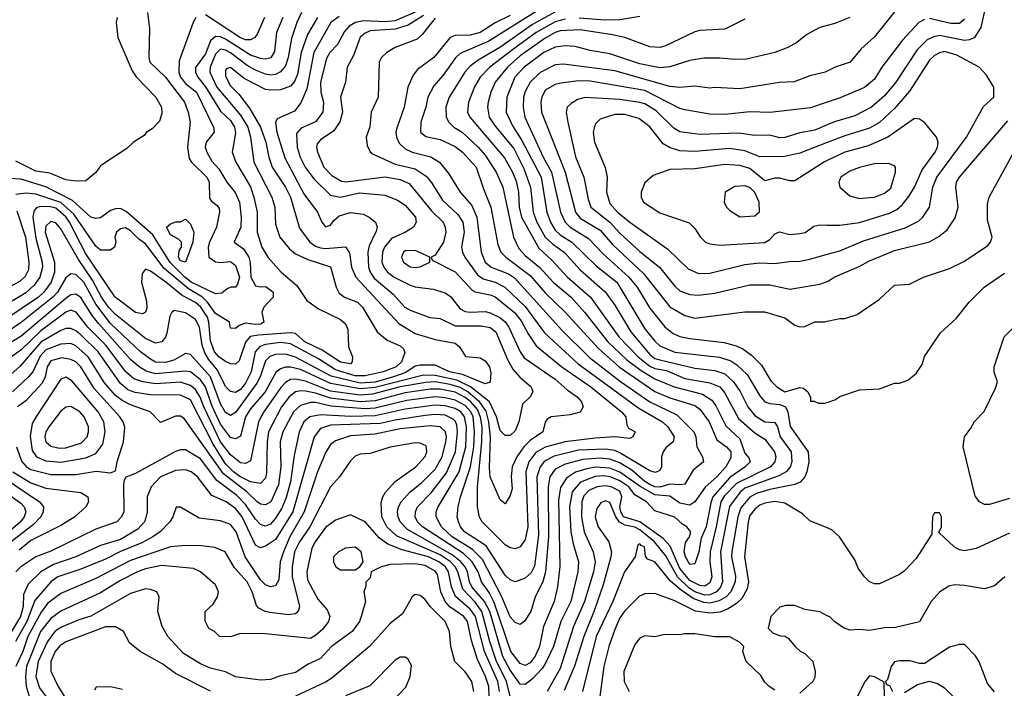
# Model space of a CAD drawing. Header units: inches. Extents: x 1793389 to 1900389, y 320802 to 470796.
# Tile 443 of 656: x 1836766 to 1840709, y 450843 to 453521. Entities that reach past the tile are written whole.
import ezdxf

# ---------------------------------------------------------------- set-up
doc = ezdxf.new("R2010")
doc.units = ezdxf.units.IN
doc.header["$MEASUREMENT"] = 0
doc.layers.add('B8435', color=7, linetype='Continuous')
doc.layers.add('B8445', color=7, linetype='Continuous')

msp = doc.modelspace()

# ---------------------------------------------------------------- linework, layer by layer
at = {"layer": 'B8435', "color": 2}
for points, elevation in [([(1838870, 453576.1), (1838645.1, 453434.9), (1838530, 453385.6), (1838511.5, 453368.5), (1838462, 453298), (1838424.4, 453255.6), (1838400.5, 453210), (1838392.7, 453170), (1838373, 453110), (1838370.8, 453070), (1838392.7, 453052.7), (1838450, 453040.4), (1838510, 453012.4), (1838539.3, 452990), (1838594, 452930), (1838622.8, 452842.8), (1838652.7, 452770), (1838680.6, 452620.6), (1838692.7, 452590), (1838712.7, 452570), (1838810, 452495.8), (1838870, 452426.7), (1838950.4, 452350), (1839083.4, 452203.4), (1839168.6, 452128.6), (1839310, 452031.5), (1839370, 452006.5), (1839470, 451975.3), (1839490, 451961.6), (1839527, 451910), (1839558.5, 451838.6), (1839597.1, 451810), (1839614, 451790), (1839613.7, 451766.3), (1839594, 451730), (1839558, 451690), (1839511.2, 451648.8), (1839470.2, 451589.8), (1839450, 451576.3), (1839410, 451585.1), (1839370, 451612), (1839310, 451617.8), (1839250.9, 451650.9), (1839170, 451708.9), (1839130, 451724), (1839071.8, 451728.2), (1839037.4, 451722.6), (1838992, 451708), (1838955.6, 451684.4), (1838932.4, 451647.6), (1838923.4, 451596.6), (1838928.8, 451331.2), (1838920.4, 451250), (1838906.7, 451190), (1838864.2, 451090), (1838847, 451010), (1838830, 450972.3), (1838810, 450945.1), (1838790, 450934.5), (1838770, 450942.9), (1838733.3, 450990), (1838666.6, 451186.6), (1838646.3, 451226.3), (1838615.1, 451270), (1838601.8, 451310), (1838577.6, 451350), (1838542.7, 451382.7), (1838379.6, 451490), (1838359.6, 451510), (1838349.6, 451530), (1838351.5, 451550), (1838359.6, 451570), (1838413.5, 451626.5), (1838474.6, 451705.5), (1838510.8, 451790), (1838519.8, 451870), (1838516.8, 451896.8), (1838511.4, 451911.4), (1838501.2, 451921.2), (1838470, 451936.4), (1838430, 451939.8), (1838390, 451935.5), (1838270, 451917.4), (1838210, 451903.5), (1838010, 451896.4), (1837970, 451882.9), (1837944.9, 451850), (1837860.2, 451550), (1837790, 451438.4), (1837750, 451411.8), (1837730, 451405.2), (1837710, 451416), (1837656.4, 451530), (1837630, 451563.5), (1837592.3, 451590), (1837534.9, 451614.9), (1837478.4, 451690), (1837452.7, 451710), (1837430, 451717.6), (1837390, 451715.6), (1837330, 451689.6), (1837292.7, 451650), (1837276.4, 451610), (1837276.4, 451550), (1837270, 451522), (1837266, 451510), (1837239.4, 451480.6), (1837170, 451439.1), (1837090, 451414.7), (1836990.2, 451369.8), (1836901.5, 451338.5), (1836850.2, 451309.8), (1836800.2, 451259.8), (1836781.6, 451218.4), (1836779, 451170), (1836769.3, 451130), (1836708.2, 451030)], 398), ([(1837820.3, 453530), (1837794.9, 453470), (1837786.9, 453393.1), (1837771.4, 453368.6), (1837750, 453362.4), (1837730, 453364.7), (1837690, 453378.9), (1837590, 453442.8), (1837570, 453452.2), (1837550, 453453.3), (1837530, 453436), (1837510, 453383.7), (1837470.3, 453329.7), (1837470.3, 453310), (1837478.7, 453290), (1837510, 453252.2), (1837570, 453154.9), (1837610, 453117.6), (1837625.7, 453090), (1837630, 453066), (1837616.3, 452990), (1837632, 452950), (1837690, 452850.7), (1837703.1, 452810), (1837717.1, 452750), (1837716.4, 452670), (1837734.9, 452610), (1837759.3, 452570), (1837813, 452510), (1837876, 452456), (1837916.1, 452396.1), (1837962.4, 452362.4), (1838050, 452320.7), (1838070, 452302.8), (1838079.9, 452279.9), (1838083, 452210), (1838098.4, 452170), (1838098, 452150), (1838090, 452142.9), (1838050, 452149.7), (1837976.6, 452196.6), (1837908, 452230), (1837870, 452264.2), (1837850, 452266), (1837722.3, 452257.7), (1837688.4, 452251.6), (1837670.2, 452229.8), (1837644.9, 452155.1), (1837630, 452141.2), (1837610, 452142), (1837590, 452151.2), (1837563.5, 452170), (1837545.6, 452190), (1837530, 452234), (1837523.8, 452310), (1837518.2, 452330), (1837490.9, 452370), (1837470, 452388.4), (1837415.9, 452415.9), (1837351.6, 452470), (1837290, 452514), (1837270, 452521.2), (1837256.3, 452503.7), (1837253.4, 452470), (1837273.8, 452393.8), (1837274.4, 452365.6), (1837270, 452349), (1837257.1, 452342.9), (1837230, 452347.8), (1837147.8, 452410), (1837030, 452582.4), (1836965.6, 452710), (1836951, 452731), (1836910, 452765.6), (1836889.2, 452770.8), (1836847.9, 452772.1), (1836833.3, 452766.7), (1836824, 452756), (1836818.3, 452730), (1836830, 452646), (1836855.2, 452550), (1836856.5, 452530), (1836846, 452490), (1836823.1, 452456.9), (1836790, 452427.2), (1836570, 452293.7)], 366), ([(1837278, 453550), (1837285.4, 453485.4), (1837282.8, 453370), (1837286.8, 453350), (1837350, 453290.6), (1837425.5, 453190), (1837440.4, 453150), (1837448.2, 453110), (1837438.4, 453010), (1837444.7, 452964.7), (1837453.4, 452950), (1837514.6, 452890), (1837524, 452870), (1837526.1, 452806.1), (1837533.3, 452793.3), (1837556, 452776), (1837564.1, 452764.1), (1837566.4, 452750), (1837554.4, 452690), (1837525.3, 452630), (1837520.3, 452610), (1837523, 452570), (1837550, 452550.4), (1837570, 452547.7), (1837610, 452551.8), (1837630, 452536.3), (1837645.5, 452490), (1837638.5, 452461.5), (1837630, 452449.2), (1837611, 452449), (1837596.9, 452443.1), (1837574.9, 452425.1), (1837550, 452422.9), (1837452.8, 452470), (1837426.6, 452490), (1837368.8, 452548.8), (1837299, 452659), (1837192.5, 452752.5), (1837170, 452764.5), (1837150, 452763.7), (1837130, 452756), (1837090, 452727.3), (1837070, 452725.1), (1837050, 452729.6), (1836976.9, 452796.9), (1836870, 452851), (1836770, 452881.7), (1836650, 452889.2)], 358), ([(1838045.9, 453534.1), (1838012.4, 453510), (1837943.6, 453390), (1837915.6, 453244.4), (1837892.2, 453187.8), (1837866.2, 453153.8), (1837796.8, 453123.2), (1837790.5, 453109.5), (1837795.3, 453070), (1837827.9, 452967.9), (1837903.7, 452823.7), (1837958, 452750), (1837976, 452710), (1837990, 452691.3), (1838010, 452698), (1838023.3, 452716.7), (1838045.3, 452734.7), (1838090, 452748.4), (1838141.7, 452741.7), (1838166, 452730), (1838191.3, 452710), (1838197.3, 452690), (1838193.7, 452673.7), (1838165.4, 452614.6), (1838159.5, 452590), (1838162.6, 452530), (1838168.8, 452510), (1838185.7, 452485.7), (1838261.8, 452421.8), (1838307.7, 452370), (1838330, 452358), (1838408.7, 452328.7), (1838450, 452323.8), (1838510, 452295.3), (1838614.4, 452294.4), (1838650, 452288), (1838672.2, 452270), (1838719.9, 452159.9), (1838741.5, 452121.5), (1838768.8, 452088.8), (1838814, 452050), (1838820.7, 452030), (1838810.7, 452010), (1838779.1, 451980.9), (1838765.5, 451910), (1838750, 451874), (1838730, 451856), (1838710, 451856), (1838690, 451875.3), (1838675.8, 451930), (1838647.7, 451990), (1838570.9, 452050.9), (1838516.9, 452076.9), (1838430, 452095.2), (1838383.5, 452096.5), (1838190, 452047.5), (1838130, 452042.2), (1838010, 452063.2), (1837890, 452119.8), (1837850.3, 452129.7), (1837830, 452129.7), (1837810, 452123), (1837792.2, 452107.8), (1837749.3, 452030.7), (1837690, 451962.4), (1837670.3, 451930), (1837650, 451853.2), (1837630, 451842), (1837610, 451847.6), (1837570, 451900.5), (1837535.6, 451975.6), (1837509.9, 452049.9), (1837490, 452078.3), (1837449.8, 452109.8), (1837430, 452113.5), (1837310, 452101.8), (1837272.7, 452112.7), (1837244.5, 452130), (1837210, 452160.5), (1837082.4, 452302.4), (1837055.7, 452335.7), (1837010, 452407.6), (1836990, 452421.6), (1836970, 452418.7), (1836950, 452404.4), (1836770, 452252.4), (1836656, 452184)], 378), ([(1838350, 453550.6), (1838270, 453516.5), (1838230, 453511.7), (1838144.1, 453515.9), (1838111.1, 453508.9), (1838085.2, 453494.8), (1838066.9, 453473.1), (1838038.7, 453421.3), (1838008.4, 453390), (1837994.7, 453365.3), (1837970.4, 453270), (1837972.2, 453230), (1837982, 453190), (1837979.5, 453150), (1837950, 453111.8), (1837893.3, 453086.7), (1837874.4, 453065.6), (1837877, 453010), (1837888.9, 452970), (1837908.8, 452930), (1837943.9, 452883.9), (1838010, 452818), (1838050, 452810.3), (1838126.7, 452826.7), (1838230, 452818.4), (1838278.5, 452798.6), (1838310, 452778.4), (1838350.4, 452730), (1838353.4, 452710), (1838342.8, 452690), (1838311, 452670), (1838254.9, 452645.1), (1838227.2, 452610), (1838218.9, 452590), (1838216.5, 452550), (1838223.7, 452530), (1838239.3, 452510), (1838264.9, 452490), (1838330, 452457), (1838350, 452450.4), (1838421.1, 452441.1), (1838470, 452427.3), (1838491.8, 452411.8), (1838530, 452363), (1838550, 452352.7), (1838570, 452348.8), (1838630, 452352.2), (1838650, 452347.4), (1838688.4, 452328.4), (1838710.2, 452310.2), (1838725.3, 452290), (1838770.4, 452190), (1838786.8, 452166.8), (1838910, 452081.3), (1838958.3, 452038.3), (1838999.1, 452010), (1839016.3, 451990), (1839022.8, 451970), (1839010, 451949), (1838970, 451938), (1838894, 451930), (1838878.8, 451921.2), (1838870.7, 451909.3), (1838860.7, 451870), (1838810, 451835.1), (1838784.9, 451810), (1838756.4, 451770), (1838738, 451730), (1838734.4, 451690), (1838738, 451642), (1838730, 451615.3), (1838710, 451582), (1838690, 451598), (1838649.7, 451690), (1838647, 451727), (1838651.9, 451848.1), (1838644.7, 451910), (1838633.5, 451953.5), (1838609, 451989), (1838561.2, 452030), (1838530, 452047.9), (1838490, 452060.2), (1838430, 452069.9), (1838392.1, 452067.9), (1838290, 452049.9), (1838179.1, 452020.9), (1838130, 452017.6), (1838010, 452033.6), (1837910, 452073.5), (1837870, 452081.5), (1837850, 452079.7), (1837830, 452068), (1837811.9, 452048.1), (1837744.2, 451950), (1837722, 451910), (1837690, 451754), (1837670, 451742.9), (1837650, 451746), (1837610, 451778), (1837570, 451829.7), (1837503.2, 451970), (1837489.2, 452009.2), (1837470, 452039.7), (1837450, 452055.1), (1837410, 452069.7), (1837310, 452062.4), (1837259, 452070), (1837222.9, 452082.9), (1837191.2, 452110), (1837110, 452218.9), (1837038.3, 452290), (1836991.5, 452350), (1836970, 452357.4), (1836950, 452349.7), (1836850, 452274.2), (1836770, 452196.9), (1836670, 452127.8)], 382), ([(1837894.4, 453550), (1837875.3, 453510), (1837854.1, 453445.9), (1837840.9, 453370), (1837830, 453336), (1837810, 453311.8), (1837790, 453301.3), (1837770, 453298.9), (1837750, 453303.1), (1837710, 453318.5), (1837677.1, 453337.1), (1837610, 453388.6), (1837590, 453399.2), (1837570, 453402.6), (1837550, 453382.9), (1837529, 453330), (1837527.6, 453310), (1837555.2, 453250), (1837650, 453138.7), (1837679.6, 453090), (1837690.3, 453049.7), (1837703.1, 452950), (1837775.8, 452810), (1837787, 452770), (1837790, 452702), (1837808, 452650), (1837844.8, 452604.8), (1837870, 452583), (1837919.9, 452559.9), (1838010.4, 452530.4), (1838033.4, 452450), (1838045.3, 452425.3), (1838066, 452410), (1838119.1, 452390), (1838138.4, 452370), (1838197.3, 452270), (1838237.3, 452237.3), (1838290, 452214.9), (1838302.8, 452202.8), (1838308, 452188), (1838295.3, 452150), (1838273, 452130), (1838221, 452110), (1838150, 452094.3), (1838110, 452095), (1838030, 452118), (1837962, 452162), (1837850, 452222), (1837810, 452227.8), (1837750, 452220.4), (1837727.5, 452212.5), (1837709.3, 452190.7), (1837692.3, 452110), (1837670, 452064.7), (1837650, 452039.7), (1837630, 452027.6), (1837610, 452032), (1837590, 452052), (1837557.6, 452117.6), (1837521.3, 452161.3), (1837506.8, 452186.8), (1837496.9, 452216.9), (1837485.7, 452290), (1837470, 452320.7), (1837430, 452347), (1837384.4, 452355.6), (1837373.2, 452346.8), (1837366.4, 452333.6), (1837355.1, 452264.9), (1837350, 452249), (1837334.8, 452230), (1837310, 452225.1), (1837270, 452244.2), (1837150, 452339.7), (1837121.5, 452370), (1837093.3, 452410), (1837057.9, 452477.9), (1837000.7, 452560.7), (1836930, 452683.7), (1836910, 452706.6), (1836890, 452712), (1836870, 452694), (1836867.7, 452670), (1836904.9, 452550), (1836905.2, 452510), (1836891.5, 452470), (1836862.6, 452430), (1836841.3, 452410), (1836710, 452321.1)], 370), ([(1837958, 453530), (1837918.9, 453461.1), (1837892.7, 453390), (1837877.8, 453302.2), (1837866.5, 453273.5), (1837850, 453254), (1837810, 453240.5), (1837770, 453238), (1837750, 453241.6), (1837664.8, 453284.7), (1837610, 453329.2), (1837595.3, 453324.7), (1837590, 453318), (1837590, 453294), (1837610, 453256.3), (1837643, 453223), (1837686.2, 453166.2), (1837730.2, 453090.2), (1837751.7, 453030), (1837763.1, 452970), (1837777, 452930), (1837830, 452850.6), (1837850.3, 452810), (1837886.3, 452686.3), (1837928.2, 452630), (1837950, 452613.7), (1837970, 452607.4), (1837990, 452604.9), (1838070.5, 452610.5), (1838086.4, 452586.4), (1838095.3, 452530), (1838112.4, 452490), (1838284, 452304), (1838350, 452263.7), (1838430, 452239.3), (1838510, 452224.9), (1838527.3, 452210), (1838551.3, 452171.3), (1838610, 452166.8), (1838630, 452154), (1838647.3, 452130), (1838653.2, 452106.8), (1838650.4, 452069.6), (1838630, 452062), (1838539.3, 452099.3), (1838486.6, 452110), (1838430, 452137.6), (1838370, 452137.4), (1838350, 452133.3), (1838312.8, 452107.2), (1838262.4, 452090), (1838190, 452068.8), (1838130, 452065.3), (1838012.7, 452092.7), (1837870, 452169.8), (1837830, 452181), (1837790, 452179.7), (1837768.2, 452171.8), (1837750, 452154.5), (1837729.1, 452090), (1837715.5, 452064.5), (1837630, 451947.3), (1837610, 451935.6), (1837590, 451947.3), (1837570, 451982.9), (1837530.5, 452090.5), (1837450, 452179.3), (1837430, 452183.7), (1837383, 452157), (1837350, 452147.2), (1837310, 452149.7), (1837290, 452161.3), (1837249.6, 452190), (1837130, 452304), (1837070, 452381.3), (1837023.1, 452470), (1836990, 452500.5), (1836970, 452502.9), (1836950, 452487), (1836916.5, 452430), (1836898.3, 452410), (1836771.7, 452308.3), (1836712.6, 452267.4)], 374), ([(1838382.6, 453537.4), (1838321.7, 453498.3), (1838270, 453482.4), (1838170, 453475.8), (1838150, 453467.3), (1838129, 453451), (1838102.8, 453377.2), (1838077.3, 453330), (1838070.8, 453270), (1838050.7, 453210), (1838058, 453150), (1838048.2, 453111.8), (1838023.8, 453076.2), (1837970, 453039.3), (1837956.8, 453023.2), (1837954, 453010), (1837958, 452990), (1837984.4, 452930), (1838016.5, 452896.5), (1838054.4, 452874.4), (1838072, 452872), (1838230, 452891.8), (1838290, 452881.3), (1838325.3, 452865.3), (1838415.3, 452755.3), (1838461.6, 452710), (1838470.4, 452690), (1838472.2, 452670), (1838463, 452630), (1838430, 452578), (1838414, 452570), (1838418, 452558), (1838510, 452510.5), (1838577.7, 452437.7), (1838590.3, 452430.3), (1838650, 452418.7), (1838670, 452410.4), (1838747.5, 452347.5), (1838774.2, 452314.2), (1838802.4, 452262.4), (1838834.9, 452214.9), (1838937.1, 452130), (1839052.7, 452050), (1839176.3, 451950), (1839194, 451930), (1839198, 451898), (1839204.7, 451884.7), (1839231.3, 451870), (1839222, 451850), (1839210, 451844), (1839149.6, 451849.6), (1839070, 451844.7), (1838950, 451829.8), (1838870, 451808.5), (1838832.9, 451787.1), (1838805.2, 451750), (1838792.6, 451710), (1838801.1, 451490), (1838790, 451439), (1838770, 451409), (1838750, 451401.2), (1838730, 451405.2), (1838710, 451417.2), (1838618, 451510), (1838608, 451528), (1838599.6, 451570), (1838598.9, 451650), (1838617.3, 451830), (1838617.5, 451890), (1838611.6, 451928.4), (1838599.3, 451959.3), (1838572.4, 451990), (1838550, 452008.3), (1838510, 452029), (1838450, 452040.6), (1838410, 452041), (1838310, 452026), (1838190, 451994.9), (1838130, 451990.6), (1838010, 452004.5), (1837950, 452025.3), (1837910, 452032.9), (1837890, 452034.5), (1837870, 452029.7), (1837844.9, 452010), (1837814.9, 451970), (1837762.3, 451870), (1837756.5, 451830), (1837754.7, 451705.3), (1837750, 451684), (1837730, 451662.9), (1837690.4, 451669.6), (1837650, 451689.8), (1837622.3, 451710), (1837590, 451742.2), (1837541.1, 451821.1), (1837450, 451998.9), (1837410, 452016.9), (1837290, 452018.5), (1837227.7, 452027.7), (1837198.8, 452038.8), (1837170, 452063.6), (1837080.5, 452190), (1837010, 452258.3), (1836990, 452274.7), (1836970, 452283.5), (1836950, 452283.5), (1836930, 452275.4), (1836850.8, 452229.2), (1836767.4, 452132.6), (1836730, 452099.7)], 386), ([(1838430, 453527.3), (1838378.3, 453461.7), (1838357.3, 453442.7), (1838270, 453409.3), (1838236, 453390), (1838214.8, 453370), (1838204.9, 453350), (1838202, 453210), (1838174, 453150), (1838168, 453092), (1838154, 453050), (1838156.8, 453016.8), (1838170, 452991.3), (1838182, 452982), (1838270, 452942.6), (1838350, 452923.1), (1838393.5, 452893.5), (1838414, 452870), (1838458.5, 452798.6), (1838519.9, 452739.9), (1838540.4, 452710), (1838546.4, 452670), (1838535.8, 452610), (1838539.5, 452590), (1838548.5, 452570), (1838598.8, 452498.8), (1838622.6, 452482.6), (1838670.7, 452470), (1838709.2, 452449.2), (1838790, 452372.2), (1838867.2, 452267.2), (1839003, 452143), (1839245.4, 451965.4), (1839340.5, 451910), (1839361.6, 451890), (1839386.8, 451850), (1839382.8, 451830), (1839353.7, 451806.3), (1839342.8, 451790), (1839336.3, 451770), (1839336.3, 451730), (1839330, 451715.3), (1839312.1, 451707.9), (1839290, 451714), (1839170, 451786.6), (1839150, 451795.1), (1839110, 451801.2), (1839003.2, 451796.8), (1838906.8, 451773.2), (1838867.7, 451752.3), (1838850, 451729.4), (1838836.5, 451690), (1838844.1, 451455.9), (1838827.5, 451332.5), (1838814.7, 451305.3), (1838790, 451284.5), (1838750, 451269.2), (1838730, 451277.2), (1838710, 451296), (1838633.4, 451413.4), (1838547.6, 451470), (1838531.6, 451490), (1838522.9, 451510), (1838518.4, 451530), (1838522.4, 451570), (1838531.2, 451610), (1838571.6, 451730), (1838584.5, 451810), (1838586.8, 451870), (1838581.4, 451930), (1838573.2, 451950), (1838550, 451975.3), (1838510, 451997.5), (1838470, 452006.8), (1838430, 452009.8), (1838316.3, 451996.3), (1838190, 451965.2), (1838150, 451961.7), (1838012.7, 451972.7), (1837950, 451987.4), (1837930, 451987.2), (1837890, 451975.8), (1837862.6, 451950), (1837820.3, 451870), (1837808.9, 451830), (1837811.4, 451730), (1837801.8, 451658.2), (1837772, 451590), (1837750, 451577.6), (1837730, 451580.5), (1837717, 451590), (1837675.8, 451630), (1837582.3, 451702.3), (1837424.1, 451924.1), (1837410, 451933.2), (1837390, 451932.7), (1837330, 451908), (1837288.7, 451950), (1837210, 451978.3), (1837175.8, 451995.8), (1837150, 452015.8), (1837105.8, 452065.8), (1837039.7, 452170), (1836990, 452214.3), (1836970, 452223.5), (1836930, 452221.7), (1836870, 452198), (1836847.1, 452172.9), (1836818, 452110), (1836801.3, 452090), (1836737.1, 452030)], 390), ([(1838908.8, 453551.2), (1838819, 453501), (1838688.5, 453410), (1838602, 453358), (1838570, 453334), (1838548.4, 453310), (1838486.4, 453210), (1838473, 453170), (1838473.4, 453130), (1838484, 453110), (1838504.9, 453090), (1838538, 453070), (1838602.4, 453010), (1838630, 452978), (1838674.4, 452910), (1838701.1, 452850), (1838743.1, 452650), (1838764.8, 452604.8), (1838790, 452575.8), (1838848.4, 452528.4), (1838902.4, 452470), (1838974.4, 452410), (1839028.5, 452350), (1839121.1, 452230), (1839198, 452158), (1839255.3, 452115.3), (1839310, 452082.8), (1839386.8, 452050), (1839501, 452021), (1839537.6, 451997.6), (1839554.3, 451974.3), (1839594.4, 451894.4), (1839650, 451842), (1839670, 451784.7), (1839686.4, 451766.4), (1839690.8, 451750), (1839670.8, 451730), (1839610, 451687.1), (1839542.4, 451610), (1839533.6, 451586.4), (1839514.9, 451490), (1839495.1, 451444.9), (1839486, 451390), (1839470, 451342), (1839450, 451339.3), (1839432, 451370), (1839427.1, 451390), (1839432.7, 451427.3), (1839448.7, 451450), (1839454, 451470), (1839438, 451490), (1839420.1, 451500.1), (1839390, 451529), (1839310, 451554), (1839276, 451590), (1839230, 451618.4), (1839205.1, 451650), (1839170, 451673.3), (1839130.5, 451690.5), (1839105.8, 451694.2), (1839070, 451691.7), (1839011.8, 451668.2), (1838979, 451630), (1838967.9, 451570), (1838972.7, 451470), (1838982.2, 451422.2), (1839004.4, 451350), (1839001.3, 451310), (1838972.9, 451190), (1838933.1, 451110), (1838903.6, 451010), (1838873.5, 450946.5), (1838857.8, 450922.2), (1838819.5, 450880.5), (1838790, 450858.7), (1838770, 450859.6), (1838730, 450915.1), (1838700.3, 450970), (1838649, 451150), (1838627.8, 451190), (1838576.8, 451250), (1838566.8, 451270), (1838559.3, 451310), (1838549.8, 451330), (1838531.5, 451351.5), (1838497.5, 451377.5), (1838318.8, 451478.8), (1838289.8, 451509.8), (1838281.3, 451530), (1838278.7, 451550), (1838282.4, 451570), (1838293.6, 451590), (1838329.6, 451630), (1838374.7, 451665.3), (1838430, 451721.3), (1838458, 451770), (1838472.3, 451830), (1838474.8, 451850), (1838471.1, 451870), (1838449.7, 451889.7), (1838410, 451894.5), (1838290, 451882), (1838190, 451861), (1838090, 451854.7), (1838030, 451834), (1838010, 451819.3), (1837991.8, 451788.2), (1837958.9, 451710), (1837904.7, 451550), (1837848, 451450), (1837822.3, 451390), (1837808.7, 451350), (1837803.1, 451276.9), (1837790, 451253.2), (1837770, 451249.2), (1837750, 451257), (1837730, 451277), (1837668.9, 451368.9), (1837632.8, 451470), (1837610, 451499.5), (1837570, 451514), (1837483.9, 451523.9), (1837410, 451568.7), (1837392, 451568), (1837378.8, 451530), (1837366.8, 451510), (1837327.7, 451470), (1837299.1, 451450), (1837254.8, 451425.2), (1837169.3, 451390.7), (1837110, 451360.5), (1837010, 451319.7), (1836919.1, 451290), (1836890, 451269.6), (1836825.8, 451194.2), (1836793.8, 451110), (1836749.2, 451030)], 402), ([(1837156.3, 453530), (1837152.7, 453510), (1837159.3, 453450), (1837216.1, 453316.1), (1837232.5, 453292.5), (1837310.6, 453210), (1837334, 453170), (1837335.3, 453144.7), (1837325.4, 453114.6), (1837296.9, 453083.1), (1837271.6, 453068.4), (1837263.6, 453056.4), (1837222, 453030), (1837195.3, 453004.7), (1837090, 452935.3), (1837070, 452908.7), (1837030, 452875.3), (1836990, 452874), (1836950, 452879.3), (1836886.3, 452906.3), (1836830, 452914), (1836750, 452954)], 354), ([(1837470.7, 453530), (1837460.5, 453510), (1837403.8, 453356.2), (1837402.7, 453310), (1837410.3, 453290), (1837430, 453265.3), (1837474.3, 453230), (1837542, 453090), (1837544, 453070), (1837512.4, 453030), (1837508.5, 453010), (1837515.3, 452990), (1837534.8, 452954.8), (1837563.6, 452923.6), (1837595.5, 452870), (1837629, 452829), (1837645.7, 452790), (1837653.4, 452730), (1837652, 452690), (1837624.7, 452630), (1837662.6, 452602.6), (1837683.1, 452570), (1837688.7, 452548.7), (1837691.8, 452490), (1837710, 452455.5), (1837730, 452450.4), (1837752, 452452), (1837780.7, 452430), (1837780.7, 452410), (1837743, 452370), (1837734.9, 452350), (1837744, 452310), (1837730, 452301.6), (1837710, 452299.7), (1837670, 452304.7), (1837644.4, 452295.6), (1837630, 452284), (1837610, 452286), (1837606, 452310), (1837550, 452344.4), (1837518.2, 452390), (1837498.5, 452410), (1837442.2, 452442.2), (1837344.6, 452524.6), (1837270, 452622.9), (1837242.3, 452642.2), (1837210, 452675.6), (1837190, 452687), (1837170, 452683.7), (1837154, 452670), (1837146.8, 452650), (1837150.7, 452630), (1837146, 452610), (1837130, 452597.2), (1837090, 452598), (1837070, 452613.2), (1836982.1, 452742.1), (1836930, 452789), (1836830, 452821.4), (1836790, 452826.3), (1836750, 452820.9)], 362), ([(1838730, 453537.7), (1838670, 453508.4), (1838610, 453469.7), (1838570, 453458.3), (1838510, 453457), (1838490.4, 453449.6), (1838424.9, 453370), (1838359, 453321), (1838342, 453298), (1838320.7, 453250), (1838306, 453170), (1838277.1, 453090), (1838272.7, 453070), (1838274.9, 453050), (1838285.8, 453025.9), (1838310, 453003.8), (1838338, 452990), (1838411.9, 452971.9), (1838446.8, 452950), (1838484, 452904), (1838530.5, 452830), (1838576.5, 452776.5), (1838596.9, 452730), (1838614, 452590), (1838630.3, 452550.3), (1838654, 452530), (1838723.4, 452503.4), (1838747.4, 452487.4), (1838937.4, 452277.4), (1839048.4, 452168.4), (1839171.8, 452071.8), (1839290, 451990.3), (1839397.8, 451937.8), (1839466, 451870), (1839474.4, 451850), (1839478, 451810), (1839501, 451770), (1839504.7, 451750), (1839462.8, 451717.2), (1839430, 451661.2), (1839410, 451658), (1839370, 451661.1), (1839330, 451648.1), (1839310, 451649.8), (1839290, 451658.9), (1839270, 451670.9), (1839217.2, 451717.2), (1839170, 451745.8), (1839130, 451760.3), (1839090, 451764.1), (1839020.8, 451759.2), (1838950, 451740.4), (1838910, 451720.5), (1838888.9, 451690), (1838882.4, 451650), (1838883.9, 451450), (1838871.2, 451308.8), (1838861.1, 451270), (1838830.5, 451210), (1838813, 451150), (1838787.9, 451112.1), (1838770, 451099), (1838750, 451106), (1838730, 451129.5), (1838696.8, 451210), (1838619.3, 451359.3), (1838578.8, 451398.8), (1838498, 451450), (1838455.6, 451490), (1838433.6, 451530), (1838433.6, 451550), (1838441.6, 451570), (1838526.2, 451710), (1838552.3, 451810), (1838555.2, 451890), (1838547.7, 451930), (1838532.1, 451950), (1838510, 451963.8), (1838470, 451974.8), (1838430, 451976.5), (1838310, 451961.6), (1838190, 451934.5), (1838092.2, 451932.2), (1837970, 451938.7), (1837927.7, 451930), (1837904.4, 451910), (1837885.3, 451870), (1837864.5, 451775.5), (1837850.2, 451669.8), (1837832.6, 451607.4), (1837815, 451565), (1837790, 451524.5), (1837770, 451500.7), (1837750, 451491.8), (1837730, 451499.5), (1837710, 451520.7), (1837670, 451578.9), (1837635.8, 451615.8), (1837554.7, 451674.7), (1837490, 451762.4), (1837430, 451797.6), (1837410, 451798.4), (1837390, 451791.6), (1837230, 451702.7), (1837191.3, 451688.7), (1837183.6, 451676.4), (1837181, 451659), (1837182.8, 451550), (1837174, 451530), (1837154.8, 451510), (1837070, 451480.5), (1836890, 451391.6), (1836830.2, 451369.8), (1836770.2, 451329.8), (1836750.4, 451310)], 394), ([(1837746.4, 453530), (1837717.4, 453462.6), (1837707.3, 453450), (1837690, 453440.5), (1837670, 453440.4), (1837650, 453448.6), (1837510, 453540.5)], 362), ([(1838950, 453522.8), (1838910, 453511.8), (1838833.7, 453470), (1838739.3, 453400.7), (1838648.4, 453330), (1838610.4, 453290), (1838587.9, 453252.1), (1838563.8, 453190), (1838559.3, 453150), (1838568.2, 453130), (1838707.1, 452967.1), (1838739.5, 452910), (1838754.3, 452874.3), (1838763.6, 452830), (1838766.5, 452770), (1838774.9, 452730), (1838845.1, 452605.1), (1838897.4, 452557.4), (1838960.4, 452490), (1839052.4, 452410), (1839165.7, 452250), (1839243.1, 452170), (1839290, 452133.2), (1839310, 452123.8), (1839356.1, 452116.1), (1839430, 452084.4), (1839530, 452066.3), (1839570, 452050.3), (1839588.2, 452028.2), (1839644.2, 451924.2), (1839710, 451866.4), (1839750, 451840.5), (1839788.5, 451790), (1839793.7, 451770), (1839790.4, 451750), (1839772.7, 451730), (1839636.8, 451663.2), (1839587.7, 451612.3), (1839573.6, 451590), (1839555.9, 451490), (1839531.2, 451390), (1839530.2, 451350), (1839538, 451290), (1839530, 451265.6), (1839510, 451252.6), (1839490, 451254.2), (1839450, 451274.6), (1839410, 451322.2), (1839371.6, 451411.6), (1839343.5, 451443.5), (1839250, 451509.1), (1839184.6, 451530), (1839173.8, 451550), (1839169.9, 451570), (1839176.8, 451610), (1839170, 451632.2), (1839135.1, 451650), (1839110, 451654.2), (1839078.8, 451650), (1839045.2, 451634.8), (1839025.6, 451614.4), (1839016.9, 451590), (1839016.5, 451530), (1839027.2, 451470), (1839063.1, 451390), (1839070.3, 451350), (1839064.6, 451310), (1839027.6, 451190), (1838983.7, 451090), (1838930, 450922.7), (1838878.7, 450830)], 406), ([(1839670, 453522.7), (1839590, 453482.7), (1839490, 453478), (1839470, 453472.3), (1839350, 453415.1), (1839330, 453409.6), (1839290, 453412.3), (1839190, 453449.5), (1839140.1, 453460.1), (1839010, 453479.7), (1838930, 453475.6), (1838910, 453469.7), (1838870, 453447.2), (1838770, 453376), (1838719.5, 453330), (1838670.4, 453270), (1838652.2, 453230), (1838642, 453190), (1838639.5, 453170), (1838646.7, 453130), (1838670, 453094.9), (1838745.1, 453005.1), (1838785.1, 452925.1), (1838811.7, 452850), (1838822.6, 452750), (1838836.9, 452710), (1838870.3, 452650), (1838901.2, 452621.2), (1838946.4, 452590), (1839010, 452518.4), (1839111.3, 452431.3), (1839150, 452378), (1839213.4, 452270), (1839290, 452180.3), (1839310, 452164.4), (1839330, 452158.6), (1839470, 452125.3), (1839550, 452115.6), (1839590, 452102.6), (1839625.3, 452070), (1839651.3, 452031.3), (1839682.6, 451970), (1839710, 451935.8), (1839750, 451910.3), (1839790, 451907.7), (1839800.3, 451890), (1839811.8, 451850), (1839855.3, 451790), (1839858.7, 451750), (1839851.4, 451728.6), (1839835.5, 451710), (1839805.6, 451694.4), (1839670, 451645.1), (1839650.9, 451629.1), (1839608.7, 451571.3), (1839572.4, 451390), (1839580.8, 451270), (1839572.4, 451247.6), (1839557, 451230), (1839530, 451217.1), (1839510, 451216.2), (1839470, 451229.9), (1839445.6, 451245.6), (1839399.8, 451290), (1839353.3, 451373.3), (1839307.7, 451430), (1839250, 451478.3), (1839230, 451488.3), (1839190, 451497), (1839168.6, 451508.6), (1839154, 451530), (1839130, 451587.6), (1839110, 451593.6), (1839093.7, 451586.3), (1839077.2, 451562.8), (1839070.3, 451529.7), (1839082.6, 451490), (1839126, 451430), (1839136.4, 451390), (1839134, 451370), (1839102.4, 451257.6), (1839067.2, 451152.8), (1839025.8, 451050), (1838988.2, 450931.8), (1838945.9, 450834.1)], 410), ([(1839250, 453533.6), (1839170, 453519.8), (1839110, 453519.2), (1839006.3, 453526.3)], 406), ([(1840000, 453497.1), (1839970, 453489), (1839918, 453462), (1839878, 453430), (1839842, 453410), (1839790, 453389.4), (1839676.7, 453363.3), (1839630, 453360.9), (1839570, 453366.6), (1839506.3, 453366.3), (1839450, 453357), (1839370, 453331.8), (1839330, 453328), (1839250, 453344), (1839130, 453384.2), (1839050, 453396.9), (1838990, 453413.6), (1838950, 453416.3), (1838910, 453411.2), (1838865.5, 453390), (1838786.4, 453330), (1838749.3, 453290.7), (1838717, 453210), (1838714, 453150), (1838738.2, 453098.2), (1838776.8, 453036.8), (1838854, 452890), (1838876.9, 452750), (1838891.7, 452710), (1838910, 452678.4), (1838930, 452659.5), (1838977.6, 452630), (1839074.8, 452534.8), (1839157, 452470), (1839270, 452283), (1839310, 452232.7), (1839330, 452214.4), (1839390, 452189), (1839569, 452169), (1839614.4, 452154.4), (1839638.4, 452138.4), (1839679.7, 452099.7), (1839730, 452014), (1839750, 451990.6), (1839770, 451983.8), (1839810, 451979.6), (1839832.7, 451970), (1839842.3, 451950), (1839851.4, 451891.4), (1839924.4, 451790), (1839926.7, 451750), (1839918.4, 451710), (1839910.3, 451689.7), (1839891.9, 451668.1), (1839870, 451658.7), (1839770, 451639.8), (1839716.7, 451623.3), (1839690, 451608), (1839654.5, 451565.5), (1839641.6, 451530), (1839618.5, 451390), (1839617.3, 451370), (1839632.1, 451292.1), (1839631.4, 451270), (1839614.3, 451230), (1839595.3, 451210), (1839567.3, 451192.7), (1839530, 451183.5), (1839506.4, 451186.4), (1839462.7, 451202.7), (1839415.4, 451235.4), (1839372.5, 451272.5), (1839310, 451349.4), (1839280.7, 451360.7), (1839272.3, 451372.3), (1839268, 451410), (1839254.8, 451414.8), (1839250, 451422), (1839242, 451418), (1839231.3, 451370), (1839188, 451310), (1839141.1, 451190), (1839074.6, 451050), (1839019.5, 450830)], 414), ([(1840000, 453314), (1839992, 453310), (1839930, 453296), (1839867.5, 453272.5), (1839809.3, 453269.3), (1839650, 453244.5), (1839550, 453249.3), (1839530, 453246.6), (1839470, 453254.5), (1839410, 453249.6), (1839370, 453253.3), (1839150, 453315.4), (1838943.3, 453343.3), (1838910, 453340.5), (1838850, 453309.6), (1838810.4, 453270), (1838790, 453233.2), (1838783.7, 453210), (1838782, 453170), (1838788.5, 453130), (1838862.6, 452970), (1838895.2, 452910), (1838931.7, 452750), (1838950, 452710.5), (1838970.4, 452690), (1839044.1, 452644.1), (1839102.7, 452582.7), (1839205.3, 452490), (1839238.7, 452450), (1839290, 452364.9), (1839350.3, 452290.3), (1839383.6, 452263.6), (1839410, 452252.4), (1839450, 452243.7), (1839587.3, 452227.3), (1839634.9, 452214.9), (1839662.6, 452202.6), (1839697.4, 452177.4), (1839737.4, 452137.4), (1839774.2, 452074.2), (1839798.8, 452050), (1839830, 452030.7), (1839890, 452047.7), (1839904.9, 452044.9), (1839922.8, 452030), (1839932.7, 452007.3), (1839932.7, 451992.7), (1839947.3, 451992.7), (1839964.7, 451984.7), (1839990, 451984.7), (1840000, 451988)], 418), ([(1840000, 453190.1), (1839932.5, 453167.5), (1839770, 453149.5), (1839690, 453151.8), (1839590, 453140.7), (1839530, 453142), (1839430, 453159.5), (1839410, 453165.1), (1839270, 453236.8), (1839050, 453274), (1839004.4, 453275.6), (1838933.5, 453266.5), (1838910, 453261.6), (1838870, 453238), (1838856.4, 453210), (1838852.4, 453190), (1838855.8, 453150), (1838950.5, 452909.5), (1838991.8, 452750), (1839010, 452725.3), (1839090, 452677.6), (1839140, 452620), (1839264.3, 452504.3), (1839370, 452370.5), (1839430, 452336.3), (1839470, 452325.5), (1839670, 452350.6), (1839749.4, 452350.6), (1839830, 452326.8), (1839870, 452298), (1839890, 452291.3), (1839910, 452292), (1839930, 452302), (1839950, 452311.3), (1839990, 452311.3), (1840000, 452313.6)], 422), ([(1840000, 453099.2), (1839950, 453078.7), (1839890, 453067.3), (1839830, 453049.6), (1839810, 453047.6), (1839770, 453058.4), (1839710, 453056.9), (1839646.5, 453066.5), (1839490, 453060.5), (1839410, 453071.8), (1839386.1, 453086.1), (1839315.2, 453155.2), (1839270, 453184), (1839250, 453189.7), (1839170, 453201.7), (1839030.4, 453209.6), (1838999.5, 453200.5), (1838974.6, 453185.4), (1838958.8, 453170), (1838954, 453150), (1838960.5, 453110), (1838992.1, 452972.1), (1839024.9, 452890), (1839042, 452802), (1839052.7, 452770), (1839130, 452710.3), (1839170, 452666), (1839250, 452592.7), (1839328, 452530), (1839390, 452453.4), (1839410, 452435.5), (1839450, 452420.4), (1839482.5, 452417.5), (1839550, 452426), (1839690, 452459.3), (1839770, 452458.4), (1839850, 452442), (1839970, 452462), (1840000, 452472.7)], 426), ([(1840000, 453028.7), (1839890, 452986), (1839830, 452973.3), (1839730, 452971.8), (1839670, 452995.8), (1839610, 453005.1), (1839470, 452992.8), (1839410, 452995.1), (1839368.3, 453008.3), (1839343.1, 453023.1), (1839290, 453092), (1839245.6, 453125.6), (1839190, 453140.5), (1839150, 453141.3), (1839090, 453122.7), (1839070, 453102), (1839062, 453070), (1839068, 453030), (1839110.9, 452929.1), (1839118.8, 452890), (1839115.5, 452830), (1839130, 452784), (1839160.5, 452750), (1839210, 452710.4), (1839361.7, 452601.7), (1839442.9, 452522.9), (1839484.7, 452504.7), (1839530, 452506), (1839670, 452540.4), (1839730, 452546.4), (1839790, 452543.8), (1839847.3, 452552.7), (1839890, 452553), (1839930, 452562), (1840000, 452581.5)], 430), ([(1840000, 452956.5), (1839988.8, 452951.2), (1839870, 452876), (1839850, 452875.1), (1839810, 452886.6), (1839790, 452886.6), (1839750, 452875.1), (1839690, 452925.1), (1839650, 452936.3), (1839590, 452940.5), (1839470, 452922.9), (1839370, 452920.9), (1839302.8, 452897.2), (1839270, 452868), (1839254.8, 452830), (1839254.8, 452810), (1839264.7, 452790), (1839330, 452746.8), (1839447.1, 452707.1), (1839470, 452684.7), (1839490.7, 452650.7), (1839512, 452630), (1839530, 452622.8), (1839570, 452617.3), (1839750, 452628), (1839770, 452640.7), (1839790, 452662.8), (1839809.5, 452670.5), (1839850, 452660.7), (1839890, 452664), (1839911.9, 452668.1), (1839946.8, 452693.2), (1839970, 452698.8), (1840000, 452698.2)], 434), ([(1836754.8, 452754.8), (1836788.9, 452650), (1836802.7, 452550), (1836800.8, 452519.2), (1836787.1, 452492.9), (1836767, 452473), (1836702, 452438)], 362), ([(1836753.1, 451810), (1836772.4, 451752.4), (1836791.2, 451731.2), (1836810, 451718.9), (1836890, 451698.9), (1836990, 451698.9), (1837072.5, 451712.5), (1837130, 451706), (1837150, 451714), (1837156, 451750), (1837181.6, 451830), (1837187.2, 451887.2), (1837179.5, 451910), (1837167, 451930), (1837063.7, 452043.7), (1837011.2, 452130), (1836990.7, 452150.7), (1836970, 452160.5), (1836934, 452166), (1836890, 452155.1), (1836875.8, 452130), (1836867.4, 452090), (1836855.1, 452064.9), (1836790, 451994.5), (1836757.3, 451970)], 394), ([(1838734.8, 450794.8), (1838715.9, 450870), (1838674.5, 450954.5), (1838648.3, 451030), (1838616.5, 451150), (1838590, 451188.4), (1838540, 451240), (1838521.1, 451310), (1838509.8, 451330), (1838490.4, 451350.4), (1838450, 451377.9), (1838274.3, 451454.3), (1838236.3, 451490), (1838215.8, 451530), (1838213, 451587), (1838219.6, 451610), (1838231.1, 451628.9), (1838270, 451670.6), (1838352.3, 451730), (1838390, 451771.3), (1838397, 451790), (1838393.6, 451813.6), (1838370, 451825.2), (1838350, 451826), (1838250, 451809.4), (1838170, 451783.7), (1838130, 451781.2), (1838110, 451773.2), (1838090, 451754), (1838046.8, 451690), (1838010.4, 451649.6), (1837927.4, 451490), (1837886, 451430), (1837866.7, 451390), (1837856.9, 451330), (1837856.5, 451290), (1837886.4, 451170), (1837880.7, 451150), (1837870, 451140.9), (1837842.8, 451137.2), (1837767, 451147), (1837749, 451150), (1837723.3, 451163.3), (1837714.5, 451174.5), (1837697.4, 451230), (1837677.4, 451270), (1837625.9, 451325.9), (1837589, 451390), (1837547.2, 451407.2), (1837493.8, 451413.8), (1837430, 451414.5), (1837369.5, 451409.5), (1837210, 451355.4), (1837070, 451282.4), (1836930, 451222.4), (1836877.6, 451182.4), (1836851.8, 451148.2), (1836798.8, 451050), (1836778.6, 450990), (1836750.2, 450930)], 406), ([(1836738.7, 451710), (1836810, 451666.5), (1836870, 451644.2), (1837010, 451626.8), (1837038, 451610), (1837041, 451590), (1837031, 451570), (1836986, 451530), (1836930, 451495.1), (1836810, 451434.7), (1836763.4, 451396.6)], 390), ([(1836705, 451685), (1836845.5, 451590), (1836860.4, 451570), (1836859.5, 451550), (1836850.4, 451530), (1836821, 451499), (1836730.9, 451429.1)], 386), ([(1836662.3, 451662.3), (1836770, 451584.4), (1836783.1, 451570), (1836790.3, 451550), (1836784.2, 451530), (1836768.8, 451510), (1836730, 451476)], 382), ([(1840000, 451485.4), (1839930, 451514), (1839901.5, 451541.5), (1839830, 451584.5), (1839790, 451591.2), (1839750, 451584.7), (1839730, 451576.3), (1839710, 451560.7), (1839690, 451534.5), (1839683.6, 451510), (1839668.9, 451370), (1839684.2, 451270), (1839679, 451241), (1839657.4, 451202.6), (1839637, 451183), (1839600.2, 451159.8), (1839570, 451148.3), (1839530, 451143.5), (1839472, 451152), (1839390, 451193.6), (1839310, 451222.7), (1839270, 451221.2), (1839248.3, 451211.7), (1839190, 451153.2), (1839170, 451125.2), (1839150, 451079), (1839125.3, 451010), (1839105.3, 450930), (1839086, 450790)], 418), ([(1838687, 450830), (1838680.3, 450870), (1838628, 450990), (1838591.5, 451130), (1838570, 451159.7), (1838510.6, 451210.6), (1838494.8, 451250), (1838483.5, 451310), (1838470.8, 451330), (1838445.1, 451350), (1838402.9, 451370), (1838297.8, 451397.8), (1838240, 451420), (1838206, 451446), (1838150, 451509.5), (1838090, 451537.2), (1838030, 451516), (1837990, 451486.6), (1837948.7, 451430), (1837935.9, 451404.1), (1837916.4, 451310), (1837918, 451278), (1837959.9, 451199.9), (1837997.6, 451157.6), (1838007.7, 451130), (1838003, 451110), (1837979.9, 451080.1), (1837950, 451054), (1837930, 451042.9), (1837750, 451061.2), (1837650, 451062), (1837610, 451048.7), (1837566, 451050), (1837546, 451070), (1837523.1, 451083.1), (1837508.4, 451111.6), (1837509.1, 451150.9), (1837540.4, 451179.6), (1837558, 451210), (1837562, 451230), (1837550, 451258), (1837489.5, 451309.5), (1837462.5, 451322.5), (1837334.3, 451334.3), (1837270, 451322), (1837237.3, 451310), (1837166.3, 451273.7), (1837090, 451224.7), (1836930, 451151.3), (1836890, 451123), (1836849.1, 451070), (1836793.4, 450930), (1836789.2, 450890), (1836791.3, 450851.3), (1836803.1, 450810)], 410), ([(1838646, 450810), (1838645.1, 450850), (1838632, 450890), (1838598.9, 450958.9), (1838574.8, 451034.8), (1838559.1, 451110), (1838544.2, 451130), (1838489.1, 451169.1), (1838469.7, 451190), (1838452.4, 451230), (1838438.9, 451298.9), (1838430, 451312.8), (1838390, 451334.7), (1838350, 451341.1), (1838250, 451339.3), (1838214, 451330), (1838174, 451310), (1838170, 451286), (1838152, 451268), (1838152, 451252), (1838144.7, 451230), (1838151, 451190), (1838134, 451130), (1838127.3, 451110), (1838097.3, 451070), (1838014.8, 451010), (1837970, 450962.9), (1837920.9, 450939.1), (1837870, 450906.6), (1837810, 450892.7), (1837770, 450878), (1837730, 450875.1), (1837630, 450889.5), (1837590, 450909.5), (1837530, 450923.6), (1837490, 450940.7), (1837422.3, 450982.3), (1837359.3, 451050), (1837336, 451090), (1837319.3, 451150), (1837324, 451210), (1837315.3, 451230), (1837290, 451239.3), (1837270, 451240.9), (1837210, 451222.9), (1837050, 451131.6), (1837002.2, 451117.8), (1836930, 451086.3), (1836906.7, 451070), (1836876.9, 451030), (1836840.2, 450950), (1836830.3, 450890), (1836844.5, 450844.5), (1836887.1, 450787.1)], 414), ([(1838584.5, 450830), (1838577, 450870), (1838550, 450909), (1838509, 450950), (1838492.7, 451010), (1838486.6, 451070), (1838469.4, 451110), (1838409.3, 451170), (1838390, 451199), (1838370, 451215.3), (1838350, 451219), (1838338, 451210), (1838298.8, 451141.2), (1838250, 451102.7), (1838168.6, 451011.4), (1838016.2, 450883.8), (1837990, 450867), (1837870, 450811.8)], 418), ([(1840000, 451133.8), (1839970, 451149), (1839910, 451158), (1839870, 451175.3), (1839834.6, 451174.6), (1839810, 451168), (1839774, 451130), (1839763.6, 451083.6), (1839783.6, 451063.6), (1839812.7, 451052.7), (1839831.6, 451051.6), (1839843.6, 451043.6), (1839872, 451010), (1839891.1, 450991.1), (1839910, 450982), (1839942, 450950), (1839943.6, 450943.6), (1839951.3, 450910), (1839950, 450886), (1839942, 450870), (1839890, 450824)], 422), ([(1837530, 450832), (1837390, 450902.9), (1837339.3, 450939.3), (1837248.7, 450990), (1837205.6, 451025.6), (1837182, 451070), (1837149.4, 451089.4), (1837110, 451089.5), (1836950, 451029.6), (1836926.3, 451013.7), (1836907.4, 450990), (1836890.3, 450950), (1836890, 450912), (1836920.4, 450850), (1836957.6, 450790)], 418), ([(1839790, 450835.3), (1839768, 450850), (1839750, 450868), (1839734.6, 450894.6), (1839675.3, 450950), (1839662, 450990), (1839666, 451010), (1839648.4, 451028.4), (1839610, 451048.7), (1839550, 451049.2), (1839470, 451061.2), (1839430, 451061.2), (1839410, 451057.2), (1839350, 451059), (1839310, 451049), (1839270, 451053.2), (1839250, 451044), (1839230, 451018), (1839184.9, 450910), (1839187.3, 450870), (1839206.8, 450830)], 422), ([(1838250, 450782), (1838312.5, 450847.5), (1838329, 450890), (1838334.6, 450934.6), (1838320.4, 450960.4), (1838310, 450968), (1838290, 450968), (1838270, 450955.3), (1838167.5, 450852.5), (1838070, 450812.3)], 422), ([(1837178, 450838), (1837130, 450849), (1837072, 450848), (1837064.7, 450835.3)], 422)]:
    msp.add_lwpolyline(points, dxfattribs=dict(at, elevation=elevation))
for points, elevation in [([(1839670, 452855.1), (1839630, 452852.7), (1839591.3, 452830), (1839586.8, 452790), (1839596, 452770), (1839610, 452756), (1839650, 452730.8), (1839710, 452734.8), (1839729.3, 452750.7), (1839727.3, 452790), (1839710, 452829.3), (1839690, 452849.3)], 438), ([(1837430, 452549.5), (1837410, 452555.1), (1837401.3, 452570), (1837404.4, 452595.6), (1837414, 452610), (1837414, 452630), (1837402, 452642), (1837370, 452659), (1837354, 452690), (1837370, 452702.8), (1837390.9, 452710.9), (1837409.1, 452710.9), (1837430, 452722), (1837450, 452702), (1837462.8, 452670), (1837459.1, 452630)], 354), ([(1838350, 452596.2), (1838310, 452594.5), (1838302.8, 452590), (1838294.8, 452570), (1838302.8, 452550), (1838330, 452530.8), (1838350, 452528), (1838370, 452530.8), (1838408, 452550), (1838408, 452570)], 386), ([(1836950, 452089.5), (1836930, 452080.9), (1836830, 451929.3), (1836816, 451904), (1836807.5, 451852.5), (1836815.4, 451795.4), (1836833, 451770), (1836870, 451754.3), (1836930, 451749), (1837030, 451765.7), (1837070, 451783.1), (1837099.2, 451820.8), (1837108.2, 451870), (1837102.6, 451910), (1837080.5, 451950), (1836974.6, 452074.6)], 398), ([(1836970, 451972), (1836950, 451969.4), (1836930, 451952.3), (1836882.4, 451890), (1836870.4, 451870), (1836866.7, 451850), (1836870.6, 451830), (1836890, 451813), (1836924.6, 451804.6), (1836950, 451806), (1837013.3, 451826.7), (1837036.2, 451850), (1837041.6, 451870), (1837041.6, 451890), (1837024.5, 451930), (1837006, 451950)], 402), ([(1838110, 451408.7), (1838070, 451404), (1838042, 451390), (1838022, 451370), (1838022, 451350), (1838032, 451330), (1838050, 451318), (1838110, 451318), (1838128, 451330), (1838142, 451350), (1838134, 451390)], 414)]:
    msp.add_lwpolyline(points, close=True, dxfattribs=dict(at, elevation=elevation))
at = {"layer": 'B8445', "color": 2}
for points, elevation in [([(1840646.4, 453630), (1840614.9, 453490), (1840590.5, 453450), (1840570, 453439.6), (1840550, 453437.4), (1840450, 453457.4), (1840427.5, 453452.5), (1840400.5, 453439.5), (1840359.9, 453400.1), (1840274.4, 453270), (1840230, 453216.2), (1840177.3, 453170), (1840110, 453136.2), (1840028.9, 453111.1), (1840000, 453099.2)], 426), ([(1840270, 453552.7), (1840190, 453452.7), (1840136.3, 453403.7), (1840091.3, 453350), (1840032, 453330), (1840000, 453314)], 418), ([(1840090, 453529.2), (1840030, 453505.2), (1840000, 453497.1)], 414), ([(1840390, 453522), (1840366.8, 453510), (1840301.2, 453438.8), (1840219.1, 453330), (1840190, 453282.7), (1840150, 453249.4), (1840052.3, 453207.7), (1840000, 453190.1)], 422), ([(1840550, 453522.7), (1840530, 453506), (1840495.1, 453504.9), (1840410, 453525.6)], 422), ([(1840000, 452581.5), (1840050, 452595.5), (1840145.3, 452634.7), (1840312.6, 452687.4), (1840365.8, 452714.2), (1840382.7, 452730), (1840409.4, 452770), (1840422.4, 452850), (1840439.6, 452890), (1840558, 453050), (1840626.3, 453173.7), (1840668, 453210), (1840668, 453250), (1840638, 453298), (1840608.7, 453330), (1840519.2, 453379.2), (1840470, 453392.8), (1840450, 453387.6), (1840430, 453377), (1840410, 453358), (1840330, 453235.1), (1840270, 453165.1), (1840210, 453109.6), (1840170, 453086.3), (1840070, 453055.8), (1840000, 453028.7)], 430), ([(1840000, 452698.2), (1840050, 452697.3), (1840130, 452708.4), (1840250, 452746.4), (1840279.4, 452760.6), (1840300.8, 452779.2), (1840326.7, 452813.3), (1840349.7, 452850.3), (1840380.7, 452919.3), (1840432, 452990), (1840442, 453010), (1840444.5, 453030), (1840438, 453050), (1840390, 453109.2), (1840370, 453122.7), (1840350, 453125.2), (1840242.8, 453050), (1840164.4, 453015.6), (1840070, 452989.6), (1840000, 452956.5)], 434), ([(1840000, 452472.7), (1840005.4, 452474.6), (1840030, 452490.6), (1840127.6, 452532.4), (1840166.2, 452553.8), (1840270, 452596.4), (1840410, 452630.5), (1840447.7, 452652.3), (1840480.7, 452679.3), (1840513, 452727), (1840525.1, 452770), (1840515.1, 452850), (1840518, 452870), (1840529.4, 452890), (1840723.8, 453116.2)], 426), ([(1840000, 452313.6), (1840050, 452324.7), (1840070, 452324.7), (1840120.2, 452339.8), (1840210, 452402), (1840270, 452458), (1840330, 452462), (1840386, 452490), (1840490, 452524.9), (1840550, 452554), (1840643.2, 452616.8), (1840654, 452630), (1840661.2, 452650), (1840642, 452718), (1840642, 452782), (1840649.2, 452810), (1840747, 452990)], 422), ([(1840000, 451988), (1840030, 451998), (1840050, 452011.3), (1840130, 452038), (1840210, 452042), (1840270, 452064.7), (1840290, 452064.7), (1840323.1, 452076.9), (1840356.5, 452103.5), (1840380.2, 452139.8), (1840390, 452172), (1840453.6, 452266.4), (1840516.5, 452323.5), (1840568.7, 452390), (1840628, 452450), (1840710, 452506)], 418), ([(1840730, 451603.7), (1840650, 451579.3), (1840630, 451579.3), (1840610, 451589.2), (1840592.1, 451612.1), (1840545.2, 451810), (1840549.3, 451850.7), (1840575.5, 451884.5), (1840590, 451912), (1840628.9, 451951.1), (1840674.6, 452045.4), (1840682, 452070), (1840669.1, 452109.1), (1840669.1, 452130.9), (1840708.7, 452250), (1840800.2, 452339.8)], 414), ([(1840730, 451464), (1840596.8, 451403.2), (1840550, 451393.2), (1840530, 451397.2), (1840508, 451410), (1840447.3, 451467.3), (1840458, 451490), (1840458, 451530), (1840450, 451546), (1840430, 451546), (1840422, 451530), (1840419.6, 451460.4), (1840356.8, 451363.2), (1840310, 451314), (1840290, 451299), (1840210, 451261.2), (1840190, 451261.2), (1840170, 451269.2), (1840149.3, 451289.3), (1840124, 451324), (1840110, 451358), (1840048.7, 451450), (1840018, 451478), (1840000, 451485.4)], 418), ([(1840711.3, 451290), (1840670, 451254), (1840630, 451241.2), (1840550, 451255.1), (1840510, 451257.2), (1840487.5, 451252.5), (1840450.6, 451229.4), (1840416, 451190), (1840370, 451108.7), (1840273.7, 451086.3), (1840230, 451085.2), (1840170, 451074), (1840130, 451079), (1840090, 451075.3), (1840064.7, 451084.7), (1840030, 451108.7), (1840010, 451128.7), (1840000, 451133.8)], 422), ([(1840669.4, 450829.4), (1840642, 450862), (1840608.9, 450948.9), (1840593.6, 450973.6), (1840550, 451018), (1840530, 451018), (1840490, 451008), (1840390, 450942), (1840370, 450942), (1840332.9, 450952.9), (1840290, 450953.2), (1840270, 450948.7), (1840256, 450930), (1840242, 450878), (1840234, 450870), (1840238, 450858), (1840250, 450854), (1840262, 450830)], 426), ([(1840000, 450620.4), (1840015.3, 450644.7), (1840026, 450650), (1840026, 450654), (1840066, 450690), (1840066, 450694), (1840126, 450710), (1840148.4, 450731.6), (1840190, 450736), (1840214, 450750), (1840229, 450810), (1840228, 450868), (1840190, 450889), (1840170, 450893.2), (1840150, 450868), (1840121, 450810), (1840110, 450766), (1840102, 450758), (1840086.4, 450753.6), (1840062, 450730), (1840054, 450706), (1840050, 450706), (1840014, 450666), (1840000, 450666.9)], 426), ([(1840310, 450826), (1840362, 450858), (1840410, 450871.3), (1840442, 450862), (1840470, 450844.7), (1840504.7, 450810)], 426)]:
    msp.add_lwpolyline(points, dxfattribs=dict(at, elevation=elevation))
at = {"layer": 'B8445', "color": 2, "elevation": 438}
msp.add_lwpolyline([(1840245.2, 452945.2), (1840190, 452943.7), (1840130, 452929.3), (1840090, 452914.5), (1840054.8, 452890), (1840046.8, 452870), (1840051, 452850), (1840090, 452814.8), (1840130, 452804.9), (1840170, 452808), (1840190, 452810.6), (1840230, 452825.5), (1840254.2, 452845.9), (1840273.2, 452910), (1840274, 452930), (1840270, 452935.3)], close=True, dxfattribs=at)

doc.saveas('drawing.dxf')
